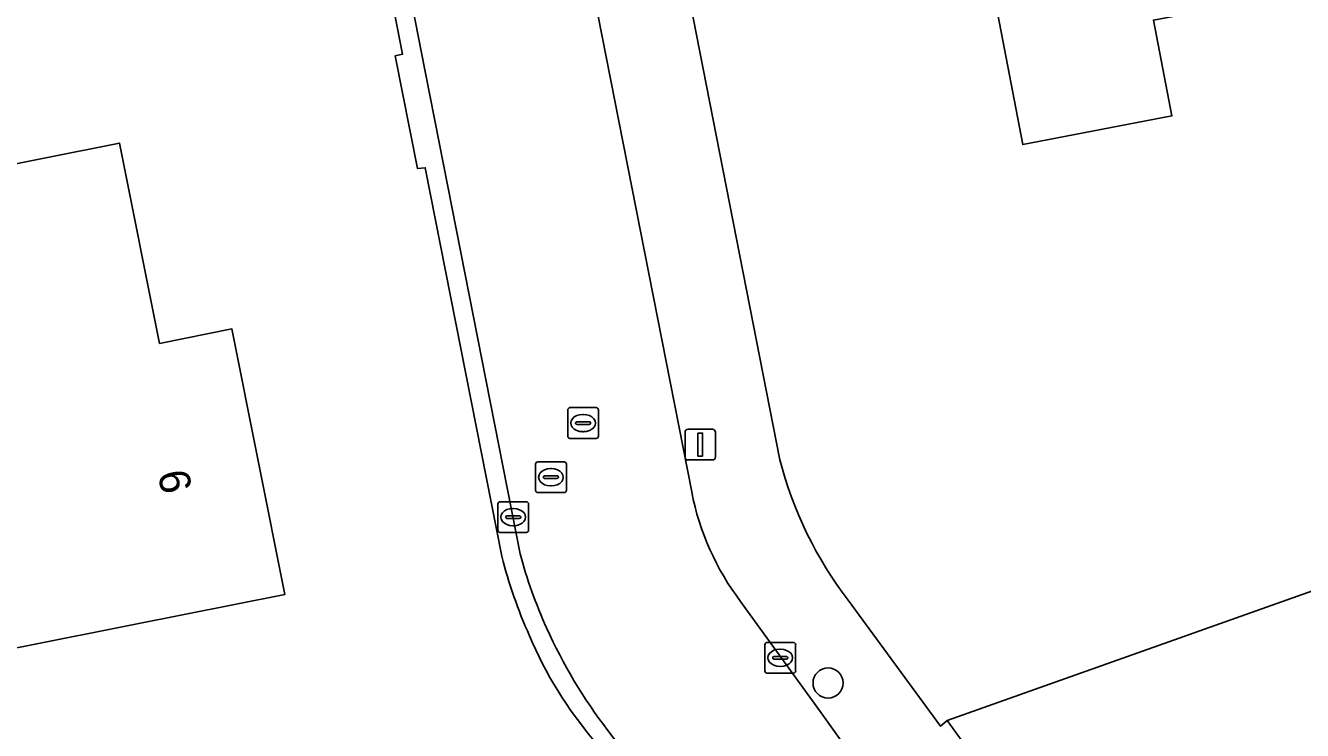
# Model space of a CAD drawing. Extents: x 157648 to 158502, y 379212 to 380938.
# Drawn here: x 158139.88 to 158181.33, y 380202.59 to 380225.49 of the extents above; entities that cross this region are included whole.
import ezdxf

# ---------------------------------------------------------------- set-up
doc = ezdxf.new("R2010")
doc.units = 0
for name, color, linetype in [('IMGEO_Boom', 7, 'Continuous'), ('IMGEO_Erf', 7, 'Continuous'), ('IMGEO_Kolk', 7, 'Continuous'), ('IMGEO_Lichtmast', 7, 'Continuous'), ('IMGEO_Pand', 7, 'Continuous'), ('IMGEO_Pand_nummerreeks', 7, 'Continuous'), ('IMGEO_Rijbaan_lokaal_open', 7, 'Continuous'), ('IMGEO_Rioolput', 7, 'Continuous'), ('IMGEO_Voetpad_open', 7, 'Continuous')]:
    doc.layers.add(name, color=color, linetype=linetype)

msp = doc.modelspace()

# ---------------------------------------------------------------- linework, layer by layer
at = {"layer": 'IMGEO_Boom'}
msp.add_circle((158165.929, 380204.131), 0.489, dxfattribs=at)
at = {"layer": 'IMGEO_Erf'}
for points in [[(158149.807, 380286.831), (158149.852, 380285.801), (158151.156, 380278.824), (158164.365, 380211.386)], [(158155.336, 380208.246), (158152.854, 380220.868), (158152.603, 380220.841), (158151.881, 380224.509), (158152.119, 380224.558), (158142.387, 380274.463), (158141.254, 380280.411), (158141.375, 380280.459), (158140.296, 380285.582)], [(158166.582, 380206.823), (158169.582, 380202.726), (158169.797, 380202.917), (158190.532, 380210.271), (158193.686, 380211.088), (158245.234, 380221.247), (158243.431, 380250)]]:
    msp.add_lwpolyline(points, dxfattribs=at)
for points in [[(158183.031, 380231.071), (158180.853, 380230.653), (158181.621, 380226.65), (158176.493, 380225.667), (158177.09, 380222.554), (158172.25, 380221.625), (158170.067, 380233.01), (158172.211, 380233.421), (158171.12, 380238.991), (158181.143, 380240.913)], [(158132.94, 380219.68), (158138.028, 380220.694), (158142.931, 380221.672), (158144.229, 380215.164), (158146.577, 380215.632), (158148.296, 380207.007), (158143.393, 380206.03), (158139.813, 380205.316), (158137.001, 380204.78), (158136.006, 380209.768), (158134.958, 380209.559)]]:
    msp.add_lwpolyline(points, close=True, dxfattribs=at)
for centre, radius, start, end in [((158176.64, 380214.53), 12.671, 194.3655, 217.4614), ((158171.283, 380212.368), 16.472, 194.492, 204.0089), ((158168.419, 380210.819), 13.227, 202.9283, 220.3392)]:
    msp.add_arc(centre, radius, start, end, dxfattribs=at)
at = {"layer": 'IMGEO_Kolk'}
for p, q in [((158155.208, 380209.094), (158155.208, 380209.946)), ((158155.283, 380210.02), (158156.135, 380210.02)), ((158156.209, 380209.946), (158156.209, 380209.094)), ((158155.467, 380209.514), (158155.467, 380209.526)), ((158155.51, 380209.563), (158155.908, 380209.563)), ((158155.696, 380209.8), (158155.721, 380209.8)), ((158155.951, 380209.526), (158155.951, 380209.514)), ((158155.905, 380209.477), (158155.507, 380209.477)), ((158155.719, 380209.24), (158155.694, 380209.24)), ((158156.135, 380209.02), (158155.283, 380209.02)), ((158163.876, 380204.523), (158163.876, 380205.375)), ((158163.951, 380205.449), (158164.803, 380205.449)), ((158164.877, 380205.375), (158164.877, 380204.523)), ((158164.178, 380204.992), (158164.576, 380204.992)), ((158164.364, 380205.229), (158164.389, 380205.229)), ((158164.135, 380204.943), (158164.135, 380204.955)), ((158164.573, 380204.906), (158164.175, 380204.906)), ((158164.387, 380204.669), (158164.362, 380204.669)), ((158164.619, 380204.955), (158164.619, 380204.943)), ((158164.803, 380204.449), (158163.951, 380204.449))]:
    msp.add_line(p, q, dxfattribs=at)
for points in [[(158155.208, 380209.094), (158155.208, 380209.946)], [(158155.283, 380210.02), (158156.135, 380210.02)], [(158156.209, 380209.946), (158156.209, 380209.094)], [(158156.135, 380209.02), (158155.283, 380209.02)], [(158163.876, 380204.523), (158163.876, 380205.375)], [(158163.951, 380205.449), (158164.803, 380205.449)], [(158164.877, 380205.375), (158164.877, 380204.523)], [(158164.803, 380204.449), (158163.951, 380204.449)]]:
    msp.add_lwpolyline(points, dxfattribs=at)
for centre, radius, start, end in [((158155.285, 380209.944), 0.0765, 91.552, 178.448), ((158155.285, 380209.944), 0.0765, 91.552, 178.448), ((158156.133, 380209.944), 0.0765, 1.552, 88.448), ((158156.133, 380209.944), 0.0765, 1.552, 88.448), ((158155.507, 380209.523), 0.0403, 85.8775, 175.7526), ((158155.912, 380209.525), 0.0386, 1.7309, 96.639), ((158155.504, 380209.513), 0.0366, 178.938, 274.7102), ((158155.908, 380209.52), 0.043, 264.8664, 352.4533), ((158155.285, 380209.096), 0.0765, 181.552, 268.448), ((158155.285, 380209.096), 0.0765, 181.552, 268.448), ((158156.133, 380209.096), 0.0765, 271.552, 358.448), ((158156.133, 380209.096), 0.0765, 271.552, 358.448), ((158163.953, 380205.373), 0.0765, 91.552, 178.448), ((158163.953, 380205.373), 0.0765, 91.552, 178.448), ((158164.801, 380205.373), 0.0765, 1.552, 88.448), ((158164.801, 380205.373), 0.0765, 1.552, 88.448), ((158164.175, 380204.952), 0.0403, 85.8775, 175.7526), ((158164.58, 380204.954), 0.0386, 1.7309, 96.639), ((158164.172, 380204.942), 0.0366, 178.938, 274.7102), ((158164.576, 380204.949), 0.043, 264.8664, 352.4533), ((158163.953, 380204.525), 0.0765, 181.552, 268.448), ((158163.953, 380204.525), 0.0765, 181.552, 268.448), ((158164.801, 380204.525), 0.0765, 271.552, 358.448), ((158164.801, 380204.525), 0.0765, 271.552, 358.448)]:
    msp.add_arc(centre, radius, start, end, dxfattribs=at)
for centre, major_axis, ratio, start_param, end_param in [((158155.695, 380209.52), (-0.387, 0.002), 0.722429, 4.712389, 7.853982), ((158155.72, 380209.52), (-0.39, 0.002), 0.717154, 1.570796, 4.712389), ((158164.363, 380204.949), (-0.387, 0.002), 0.722429, 4.712389, 7.853982), ((158164.388, 380204.949), (-0.39, 0.002), 0.717154, 1.570796, 4.712389)]:
    msp.add_ellipse(centre, major_axis=major_axis, ratio=ratio, start_param=start_param, end_param=end_param, dxfattribs=at)
at = {"layer": 'IMGEO_Lichtmast'}
for p, q in [((158161.286, 380211.476), (158161.286, 380212.276)), ((158161.286, 380212.276), (158161.286, 380211.476)), ((158161.386, 380212.376), (158162.176, 380212.376)), ((158162.176, 380212.376), (158161.386, 380212.376)), ((158162.276, 380212.276), (158162.276, 380211.476)), ((158162.276, 380211.476), (158162.276, 380212.276)), ((158162.176, 380211.376), (158161.386, 380211.376)), ((158161.386, 380211.376), (158162.176, 380211.376))]:
    msp.add_line(p, q, dxfattribs=at)
msp.add_lwpolyline([(158161.706, 380212.251), (158161.856, 380212.251), (158161.856, 380211.501), (158161.706, 380211.501), (158161.706, 380212.251)], dxfattribs=at)
for centre, start, end in [((158161.386, 380212.276), 90, 180), ((158161.386, 380212.276), 90, 180), ((158162.176, 380212.276), 0, 90), ((158162.176, 380212.276), 360, 90), ((158161.386, 380211.476), 180, 270), ((158161.386, 380211.476), 180, 270), ((158162.176, 380211.476), 270, 0), ((158162.176, 380211.476), 270, 0)]:
    msp.add_arc(centre, 0.1, start, end, dxfattribs=at)
at = {"layer": 'IMGEO_Pand'}
for points in [[(158171.12, 380238.991), (158172.211, 380233.421), (158170.067, 380233.01), (158172.25, 380221.625), (158177.09, 380222.554), (158176.493, 380225.667), (158181.621, 380226.65), (158180.853, 380230.653), (158183.031, 380231.071), (158181.143, 380240.913)], [(158142.931, 380221.672), (158138.028, 380220.694), (158132.94, 380219.68), (158134.958, 380209.559), (158136.006, 380209.768), (158137.001, 380204.78), (158139.813, 380205.316), (158143.393, 380206.03), (158148.296, 380207.007), (158146.577, 380215.632), (158144.229, 380215.164)]]:
    msp.add_lwpolyline(points, close=True, dxfattribs=at)
at = {"layer": 'IMGEO_Rijbaan_lokaal_open'}
for points in [[(158140.788, 380285.896), (158141.818, 380280.546), (158142.979, 380274.611), (158148.242, 380247.584), (158149.491, 380241.169), (158152.719, 380224.655), (158153.44, 380220.98), (158155.93, 380208.328)], [(158161.502, 380210.338), (158157.34, 380231.523)], [(158246.209, 380216.392), (158245.754, 380218.66), (158245.234, 380221.247), (158193.686, 380211.088), (158190.532, 380210.271), (158169.797, 380202.917), (158173.283, 380198.101), (158191.21, 380204.483)], [(158158.783, 380202.588), (158160.925, 380199.75), (158162.134, 380198.138), (158165.292, 380193.972), (158166.001, 380192.931), (158170.91, 380195.875), (158165.649, 380203.239), (158163.088, 380206.78)]]:
    msp.add_lwpolyline(points, dxfattribs=at)
for centre, radius, start, end in [((158169.949, 380211.971), 8.603, 190.9405, 217.11), ((158171.955, 380212.71), 16.614, 195.2927, 204.1264), ((158172.002, 380212.745), 16.671, 204.1719, 217.5379)]:
    msp.add_arc(centre, radius, start, end, dxfattribs=at)
at = {"layer": 'IMGEO_Rioolput'}
for p, q in [((158157.476, 380212.15), (158157.476, 380213.002)), ((158157.551, 380213.076), (158158.403, 380213.076)), ((158157.964, 380212.856), (158157.989, 380212.856)), ((158158.477, 380213.002), (158158.477, 380212.15)), ((158157.735, 380212.57), (158157.735, 380212.582)), ((158158.173, 380212.533), (158157.775, 380212.533)), ((158157.778, 380212.619), (158158.176, 380212.619)), ((158158.219, 380212.582), (158158.219, 380212.57)), ((158158.403, 380212.076), (158157.551, 380212.076)), ((158157.987, 380212.296), (158157.962, 380212.296)), ((158156.433, 380210.389), (158156.433, 380211.241)), ((158156.508, 380211.315), (158157.36, 380211.315)), ((158157.434, 380211.241), (158157.434, 380210.389)), ((158156.692, 380210.809), (158156.692, 380210.821)), ((158157.13, 380210.772), (158156.732, 380210.772)), ((158156.735, 380210.858), (158157.133, 380210.858)), ((158156.921, 380211.095), (158156.946, 380211.095)), ((158157.176, 380210.821), (158157.176, 380210.809)), ((158156.944, 380210.535), (158156.919, 380210.535)), ((158157.36, 380210.315), (158156.508, 380210.315))]:
    msp.add_line(p, q, dxfattribs=at)
for points in [[(158157.476, 380212.15), (158157.476, 380213.002)], [(158157.551, 380213.076), (158158.403, 380213.076)], [(158158.477, 380213.002), (158158.477, 380212.15)], [(158158.403, 380212.076), (158157.551, 380212.076)], [(158156.433, 380210.389), (158156.433, 380211.241)], [(158156.508, 380211.315), (158157.36, 380211.315)], [(158157.434, 380211.241), (158157.434, 380210.389)], [(158157.36, 380210.315), (158156.508, 380210.315)]]:
    msp.add_lwpolyline(points, dxfattribs=at)
for centre, radius, start, end in [((158157.553, 380213), 0.0765, 91.552, 178.448), ((158157.553, 380213), 0.0765, 91.552, 178.448), ((158158.401, 380213), 0.0765, 1.552, 88.448), ((158158.401, 380213), 0.0765, 1.552, 88.448), ((158157.775, 380212.579), 0.0403, 85.8775, 175.7526), ((158157.772, 380212.569), 0.0366, 178.938, 274.7102), ((158158.176, 380212.576), 0.043, 264.8664, 352.4533), ((158158.18, 380212.581), 0.0386, 1.7309, 96.639), ((158157.553, 380212.152), 0.0765, 181.552, 268.448), ((158157.553, 380212.152), 0.0765, 181.552, 268.448), ((158158.401, 380212.152), 0.0765, 271.552, 358.448), ((158158.401, 380212.152), 0.0765, 271.552, 358.448), ((158156.51, 380211.239), 0.0765, 91.552, 178.448), ((158156.51, 380211.239), 0.0765, 91.552, 178.448), ((158157.358, 380211.239), 0.0765, 1.552, 88.448), ((158157.358, 380211.239), 0.0765, 1.552, 88.448), ((158156.732, 380210.818), 0.0403, 85.8775, 175.7526), ((158156.729, 380210.808), 0.0366, 178.938, 274.7102), ((158157.133, 380210.815), 0.043, 264.8664, 352.4533), ((158157.137, 380210.82), 0.0386, 1.7309, 96.639), ((158156.51, 380210.391), 0.0765, 181.552, 268.448), ((158156.51, 380210.391), 0.0765, 181.552, 268.448), ((158157.358, 380210.391), 0.0765, 271.552, 358.448), ((158157.358, 380210.391), 0.0765, 271.552, 358.448)]:
    msp.add_arc(centre, radius, start, end, dxfattribs=at)
for centre, major_axis, ratio, start_param, end_param in [((158157.963, 380212.576), (-0.387, 0.002), 0.722429, 4.712389, 7.853982), ((158157.988, 380212.576), (-0.39, 0.002), 0.717154, 1.570796, 4.712389), ((158156.92, 380210.815), (-0.387, 0.002), 0.722429, 4.712389, 7.853982), ((158156.945, 380210.815), (-0.39, 0.002), 0.717154, 1.570796, 4.712389)]:
    msp.add_ellipse(centre, major_axis=major_axis, ratio=ratio, start_param=start_param, end_param=end_param, dxfattribs=at)
at = {"layer": 'IMGEO_Voetpad_open'}
for points in [[(158146.416, 380287.415), (158156.436, 380236.131), (158157.34, 380231.523), (158161.502, 380210.338)], [(158140.296, 380285.582), (158141.375, 380280.459), (158141.254, 380280.411), (158142.387, 380274.463), (158152.119, 380224.558), (158151.881, 380224.509), (158152.603, 380220.841), (158152.854, 380220.868), (158155.336, 380208.246)], [(158164.365, 380211.386), (158151.156, 380278.824)], [(158155.93, 380208.328), (158153.44, 380220.98), (158152.719, 380224.655), (158149.491, 380241.169), (158148.242, 380247.584)], [(158163.088, 380206.78), (158165.649, 380203.239), (158170.91, 380195.875), (158173.576, 380197.468), (158173.173, 380198.029), (158173.283, 380198.101), (158169.797, 380202.917), (158169.582, 380202.726), (158166.582, 380206.823)], [(158165.419, 380192.583), (158166.001, 380192.931), (158165.292, 380193.972), (158162.134, 380198.138), (158160.925, 380199.75), (158158.783, 380202.588)]]:
    msp.add_lwpolyline(points, dxfattribs=at)
for centre, radius, start, end in [((158176.64, 380214.53), 12.671, 194.3655, 217.4614), ((158169.949, 380211.971), 8.603, 190.9405, 217.11), ((158171.955, 380212.71), 16.614, 195.2927, 204.1264), ((158171.283, 380212.368), 16.472, 194.492, 204.0089), ((158172.002, 380212.745), 16.671, 204.1719, 217.5379), ((158168.419, 380210.819), 13.227, 202.9283, 220.3392)]:
    msp.add_arc(centre, radius, start, end, dxfattribs=at)

# ---------------------------------------------------------------- texts
at = {"layer": 'IMGEO_Pand_nummerreeks'}
msp.add_text('6', height=1, rotation=281.2699, dxfattribs=at).set_placement((158144.165, 380210.949))

doc.saveas('drawing.dxf')
